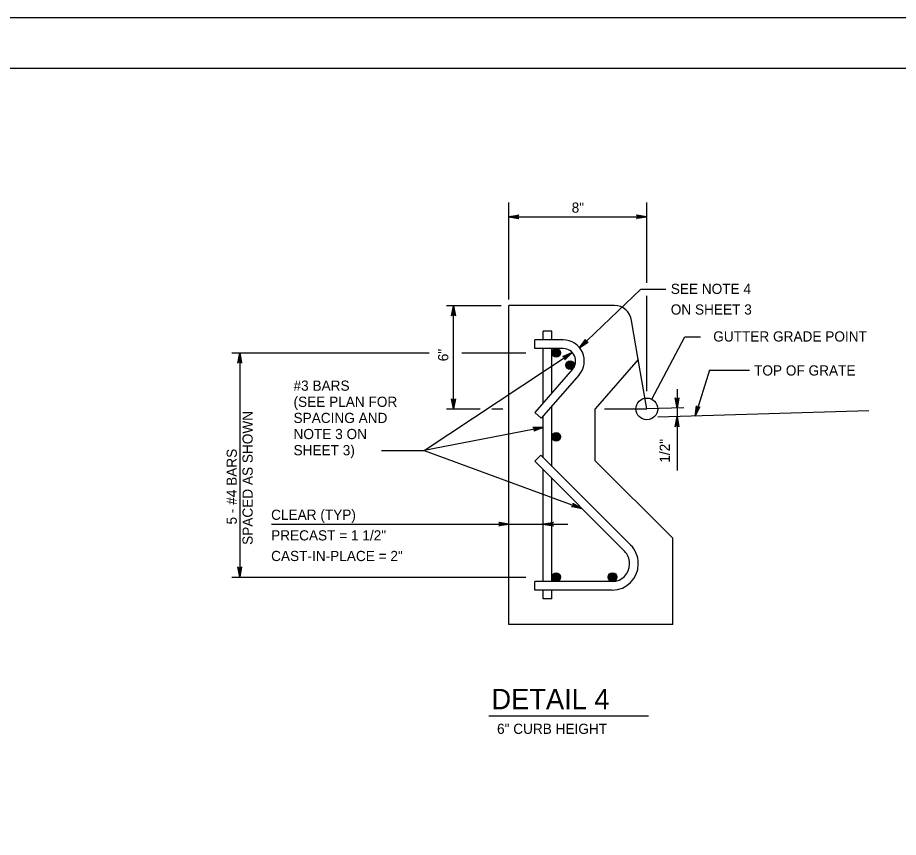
# Model space of a CAD drawing. Extents: x 2087776 to 2104538, y 970919 to 982612.
# Drawn here: x 2099650 to 2100501, y 981820 to 982612 of the extents above; entities that cross this region are included whole.
import ezdxf

# ---------------------------------------------------------------- set-up
doc = ezdxf.new("R2010")
doc.units = 0
doc.layers.add('1', color=7, linetype='Continuous')
doc.layers.add('PLT-BNDY', color=7, linetype='Continuous')

msp = doc.modelspace()

# ---------------------------------------------------------------- linework, layer by layer
at = {"layer": '1'}
for p, q in [((2100124.52, 982339.91), (2100124.52, 982433.43)), ((2100257.86, 982356.02), (2100257.86, 982433.43)), ((2100124.52, 982419.84), (2100257.86, 982419.84)), ((2100257.86, 982251.17), (2100257.86, 982343.37)), ((2100064.27, 982334.1), (2100117.18, 982334.1)), ((2100071.16, 982234.1), (2100071.16, 982334.1)), ((2100226.49, 982334.1), (2100124.52, 982334.1)), ((2100124.52, 982025.76), (2100124.52, 982334.1)), ((2100249.58, 982281.78), (2100243.02, 982319.51)), ((2100166.19, 982309.11), (2100157.85, 982309.11)), ((2100157.85, 982300.77), (2100157.85, 982309.11)), ((2100166.19, 982300.77), (2100166.19, 982309.11)), ((2100177.08, 982300.77), (2100149.51, 982300.77)), ((2100149.51, 982292.43), (2100149.51, 982300.77)), ((2100166.19, 982300.77), (2100157.85, 982300.77)), ((2100262.74, 982243.4), (2100294.45, 982303.73)), ((2100294.45, 982303.73), (2100309.62, 982303.73)), ((2099857.02, 982288.28), (2100047.72, 982288.28)), ((2099864.57, 982288.28), (2099864.57, 982071.6)), ((2100042.77, 982194.05), (2100185.87, 982288.6)), ((2100079.04, 982288.28), (2100140.88, 982288.28)), ((2100177.08, 982292.43), (2100149.51, 982292.43)), ((2100157.85, 982240.23), (2100157.85, 982292.43)), ((2100166.19, 982249.76), (2100166.19, 982292.43)), ((2100249.58, 982281.78), (2100207.86, 982234.1)), ((2100257.86, 982234.1), (2100249.58, 982281.78)), ((2100186.11, 982272.53), (2100149.51, 982230.7)), ((2100318.3, 982271.6), (2100304.56, 982227.19)), ((2100318.3, 982271.6), (2100356.95, 982271.6)), ((2100192.39, 982267.04), (2100155.78, 982225.21)), ((2100287.08, 982253.3), (2100287.08, 982174.77)), ((2100166.19, 982178.64), (2100166.19, 982237.1)), ((2100064.27, 982234.1), (2100096.97, 982234.1)), ((2100108.27, 982234.1), (2100118.89, 982234.1)), ((2100149.51, 982230.7), (2100155.78, 982225.21)), ((2100207.86, 982184.1), (2100207.86, 982234.1)), ((2100217.03, 982234.1), (2100257.86, 982234.1)), ((2100293.72, 982235.16), (2100257.86, 982234.1)), ((2100257.86, 982234.1), (2100257.86, 982234.1)), ((2100472.44, 982232.13), (2100268.4, 982226.13)), ((2100157.85, 982186.98), (2100157.85, 982227.57)), ((2100157.85, 982216.33), (2100042.77, 982194.05)), ((2100001.53, 982194.05), (2100042.77, 982194.05)), ((2100042.77, 982194.05), (2100194.99, 982138.04)), ((2100149.51, 982183.52), (2100155.4, 982189.42)), ((2100242.2, 982102.63), (2100155.4, 982189.42)), ((2100236.3, 982096.74), (2100149.51, 982183.52)), ((2100282.85, 982109.11), (2100207.86, 982184.1)), ((2100157.85, 982067.43), (2100157.85, 982175.18)), ((2100166.19, 982067.43), (2100166.19, 982166.84)), ((2100166.19, 982097.42), (2100166.19, 982166.84)), ((2099895.3, 982122.83), (2100181.46, 982122.83)), ((2100282.85, 982025.76), (2100282.85, 982109.11)), ((2100241.18, 982084.1), (2100241.18, 982084.95)), ((2100249.52, 982084.09), (2100249.52, 982084.95)), ((2099857.02, 982071.6), (2100140.88, 982071.6)), ((2100149.51, 982059.09), (2100149.51, 982067.43)), ((2100224.51, 982067.43), (2100149.51, 982067.43)), ((2100224.52, 982059.09), (2100149.51, 982059.09)), ((2100157.85, 982050.75), (2100157.85, 982059.09)), ((2100166.19, 982050.75), (2100166.19, 982059.09)), ((2100166.19, 982050.75), (2100157.85, 982050.75)), ((2100282.85, 982025.76), (2100124.52, 982025.76)), ((2100105.33, 981937.52), (2100259.53, 981937.52))]:
    msp.add_line(p, q, dxfattribs=at)
for points in [[(2101519.11, 980712.64), (2101519.11, 982563.04), (2098940.37, 982563.04), (2098940.37, 980712.64), (2101519.11, 980712.64), (2101519.11, 980799.12), (2100862.94, 980799.12), (2100862.94, 981011.32), (2101519.11, 981011.32), (2101519.11, 981106.34), (2100862.94, 981106.34), (2100862.94, 980712.64), (2101121.48, 980712.64), (2101121.48, 980799.12), (2101121.48, 980712.64), (2101374.1, 980712.64), (2101374.1, 980799.12), (2101374.1, 980758.72), (2101519.11, 980758.72)], [(2100124.52, 982419.84), (2100134.3, 982421.67), (2100133.93, 982421.41), (2100133.55, 982421.15), (2100133.35, 982420.82), (2100133.16, 982420.49), (2100133.1, 982420.16), (2100133.05, 982419.84), (2100133.1, 982419.51), (2100133.16, 982419.18), (2100133.35, 982418.85), (2100133.55, 982418.52), (2100133.93, 982418.26), (2100134.3, 982418), (2100124.52, 982419.84), (2100133.93, 982418.26), (2100133.55, 982418.52), (2100124.52, 982419.84), (2100133.35, 982418.85), (2100133.16, 982419.18), (2100124.52, 982419.84), (2100133.1, 982419.51), (2100133.05, 982419.84), (2100124.52, 982419.84), (2100133.1, 982420.16), (2100133.16, 982420.49), (2100124.52, 982419.84), (2100133.35, 982420.82), (2100133.55, 982421.15), (2100124.52, 982419.84), (2100133.93, 982421.41)], [(2100257.5, 982419.84), (2100247.72, 982418), (2100248.09, 982418.26), (2100248.47, 982418.52), (2100248.67, 982418.85), (2100248.86, 982419.18), (2100248.92, 982419.51), (2100248.97, 982419.84), (2100248.92, 982420.16), (2100248.86, 982420.49), (2100248.67, 982420.82), (2100248.47, 982421.15), (2100248.09, 982421.41), (2100247.72, 982421.67), (2100257.5, 982419.84), (2100248.09, 982421.41), (2100248.47, 982421.15), (2100257.5, 982419.84), (2100248.67, 982420.82), (2100248.86, 982420.49), (2100257.5, 982419.84), (2100248.92, 982420.16), (2100248.97, 982419.84), (2100257.5, 982419.84), (2100248.92, 982419.51), (2100248.86, 982419.18), (2100257.5, 982419.84), (2100248.67, 982418.85), (2100248.47, 982418.52), (2100257.5, 982419.84), (2100248.09, 982418.26)], [(2100192.89, 982293.24), (2100252.18, 982349.93), (2100276.27, 982349.93)], [(2100071.16, 982333.79), (2100072.99, 982324), (2100072.73, 982324.38), (2100072.47, 982324.76), (2100072.14, 982324.95), (2100071.81, 982325.15), (2100071.48, 982325.2), (2100071.16, 982325.26), (2100070.83, 982325.2), (2100070.5, 982325.15), (2100070.17, 982324.95), (2100069.84, 982324.76), (2100069.58, 982324.38), (2100069.32, 982324), (2100071.16, 982333.79), (2100069.58, 982324.38), (2100069.84, 982324.76), (2100071.16, 982333.79), (2100070.17, 982324.95), (2100070.5, 982325.15), (2100071.16, 982333.79), (2100070.83, 982325.2), (2100071.16, 982325.26), (2100071.16, 982333.79), (2100071.48, 982325.2), (2100071.81, 982325.15), (2100071.16, 982333.79), (2100072.14, 982324.95), (2100072.47, 982324.76), (2100071.16, 982333.79), (2100072.73, 982324.38)], [(2100192.89, 982293.24), (2100198.65, 982301.26), (2100198.56, 982300.81), (2100198.47, 982300.36), (2100198.56, 982300), (2100198.64, 982299.63), (2100198.83, 982299.35), (2100199.01, 982299.08), (2100199.28, 982298.88), (2100199.54, 982298.69), (2100199.9, 982298.58), (2100200.27, 982298.48), (2100200.72, 982298.55), (2100201.17, 982298.62), (2100192.89, 982293.24), (2100200.72, 982298.55), (2100200.27, 982298.48), (2100192.89, 982293.24), (2100199.9, 982298.58), (2100199.54, 982298.69), (2100192.89, 982293.24), (2100199.28, 982298.88), (2100199.01, 982299.08), (2100192.89, 982293.24), (2100198.83, 982299.35), (2100198.64, 982299.63), (2100192.89, 982293.24), (2100198.56, 982300), (2100198.47, 982300.36), (2100192.89, 982293.24), (2100198.56, 982300.81)], [(2099864.57, 982288.28), (2099866.41, 982278.49), (2099866.15, 982278.87), (2099865.89, 982279.24), (2099865.56, 982279.44), (2099865.23, 982279.63), (2099864.9, 982279.69), (2099864.57, 982279.74), (2099864.24, 982279.69), (2099863.92, 982279.63), (2099863.59, 982279.44), (2099863.26, 982279.24), (2099863, 982278.87), (2099862.74, 982278.49), (2099864.57, 982288.28), (2099863, 982278.87), (2099863.26, 982279.24), (2099864.57, 982288.28), (2099863.59, 982279.44), (2099863.92, 982279.63), (2099864.57, 982288.28), (2099864.24, 982279.69), (2099864.57, 982279.74), (2099864.57, 982288.28), (2099864.9, 982279.69), (2099865.23, 982279.63), (2099864.57, 982288.28), (2099865.56, 982279.44), (2099865.89, 982279.24), (2099864.57, 982288.28), (2099866.15, 982278.87)], [(2100185.87, 982288.6), (2100178.74, 982281.65), (2100178.91, 982282.08), (2100179.08, 982282.51), (2100179.06, 982282.89), (2100179.04, 982283.27), (2100178.91, 982283.57), (2100178.77, 982283.88), (2100178.54, 982284.12), (2100178.31, 982284.36), (2100177.97, 982284.53), (2100177.63, 982284.69), (2100177.17, 982284.7), (2100176.71, 982284.71), (2100185.87, 982288.6), (2100177.17, 982284.7), (2100177.63, 982284.69), (2100185.87, 982288.6), (2100177.97, 982284.53), (2100178.31, 982284.36), (2100185.87, 982288.6), (2100178.54, 982284.12), (2100178.77, 982283.88), (2100185.87, 982288.6), (2100178.91, 982283.57), (2100179.04, 982283.27), (2100185.87, 982288.6), (2100179.06, 982282.89), (2100179.08, 982282.51), (2100185.87, 982288.6), (2100178.91, 982282.08)], [(2100071.16, 982234.1), (2100069.32, 982243.89), (2100069.58, 982243.51), (2100069.84, 982243.14), (2100070.17, 982242.94), (2100070.5, 982242.75), (2100070.83, 982242.69), (2100071.16, 982242.63), (2100071.48, 982242.69), (2100071.81, 982242.75), (2100072.14, 982242.94), (2100072.47, 982243.14), (2100072.73, 982243.51), (2100072.99, 982243.89), (2100071.16, 982234.1), (2100072.73, 982243.51), (2100072.47, 982243.14), (2100071.16, 982234.1), (2100072.14, 982242.94), (2100071.81, 982242.75), (2100071.16, 982234.1), (2100071.48, 982242.69), (2100071.16, 982242.63), (2100071.16, 982234.1), (2100070.83, 982242.69), (2100070.5, 982242.75), (2100071.16, 982234.1), (2100070.17, 982242.94), (2100069.84, 982243.14), (2100071.16, 982234.1), (2100069.58, 982243.51)], [(2100287.08, 982234.96), (2100285.25, 982244.75), (2100285.51, 982244.37), (2100285.77, 982243.99), (2100286.1, 982243.8), (2100286.43, 982243.61), (2100286.75, 982243.55), (2100287.08, 982243.49), (2100287.41, 982243.55), (2100287.74, 982243.61), (2100288.07, 982243.8), (2100288.39, 982243.99), (2100288.65, 982244.37), (2100288.92, 982244.75), (2100287.08, 982234.96), (2100288.65, 982244.37), (2100288.39, 982243.99), (2100287.08, 982234.96), (2100288.07, 982243.8), (2100287.74, 982243.61), (2100287.08, 982234.96), (2100287.41, 982243.55), (2100287.08, 982243.49), (2100287.08, 982234.96), (2100286.75, 982243.55), (2100286.43, 982243.61), (2100287.08, 982234.96), (2100286.1, 982243.8), (2100285.77, 982243.99), (2100287.08, 982234.96), (2100285.51, 982244.37)], [(2100304.56, 982227.19), (2100305.7, 982237.09), (2100305.84, 982236.65), (2100305.98, 982236.21), (2100306.24, 982235.93), (2100306.49, 982235.65), (2100306.79, 982235.49), (2100307.09, 982235.34), (2100307.42, 982235.3), (2100307.75, 982235.26), (2100308.12, 982235.35), (2100308.49, 982235.43), (2100308.85, 982235.72), (2100309.21, 982236), (2100304.56, 982227.19), (2100308.85, 982235.72), (2100308.49, 982235.43), (2100304.56, 982227.19), (2100308.12, 982235.35), (2100307.75, 982235.26), (2100304.56, 982227.19), (2100307.42, 982235.3), (2100307.09, 982235.34), (2100304.56, 982227.19), (2100306.79, 982235.49), (2100306.49, 982235.65), (2100304.56, 982227.19), (2100306.24, 982235.93), (2100305.98, 982236.21), (2100304.56, 982227.19), (2100305.84, 982236.65)], [(2100287.08, 982226.68), (2100288.92, 982216.9), (2100288.65, 982217.27), (2100288.39, 982217.65), (2100288.07, 982217.84), (2100287.74, 982218.04), (2100287.41, 982218.09), (2100287.08, 982218.15), (2100286.75, 982218.09), (2100286.43, 982218.04), (2100286.1, 982217.84), (2100285.77, 982217.65), (2100285.51, 982217.27), (2100285.25, 982216.9), (2100287.08, 982226.68), (2100285.51, 982217.27), (2100285.77, 982217.65), (2100287.08, 982226.68), (2100286.1, 982217.84), (2100286.43, 982218.04), (2100287.08, 982226.68), (2100286.75, 982218.09), (2100287.08, 982218.15), (2100287.08, 982226.68), (2100287.41, 982218.09), (2100287.74, 982218.04), (2100287.08, 982226.68), (2100288.07, 982217.84), (2100288.39, 982217.65), (2100287.08, 982226.68), (2100288.65, 982217.27)], [(2100157.85, 982216.33), (2100148.59, 982212.67), (2100148.91, 982213), (2100149.23, 982213.33), (2100149.36, 982213.69), (2100149.49, 982214.04), (2100149.48, 982214.38), (2100149.47, 982214.71), (2100149.36, 982215.02), (2100149.24, 982215.33), (2100148.98, 982215.62), (2100148.73, 982215.9), (2100148.31, 982216.09), (2100147.89, 982216.27), (2100157.85, 982216.33), (2100148.31, 982216.09), (2100148.73, 982215.9), (2100157.85, 982216.33), (2100148.98, 982215.62), (2100149.24, 982215.33), (2100157.85, 982216.33), (2100149.36, 982215.02), (2100149.47, 982214.71), (2100157.85, 982216.33), (2100149.48, 982214.38), (2100149.49, 982214.04), (2100157.85, 982216.33), (2100149.36, 982213.69), (2100149.23, 982213.33), (2100157.85, 982216.33), (2100148.91, 982213)], [(2100194.99, 982138.04), (2100185.17, 982139.7), (2100185.61, 982139.82), (2100186.06, 982139.93), (2100186.35, 982140.17), (2100186.65, 982140.41), (2100186.81, 982140.7), (2100186.98, 982140.99), (2100187.04, 982141.32), (2100187.1, 982141.64), (2100187.03, 982142.02), (2100186.96, 982142.39), (2100186.7, 982142.77), (2100186.44, 982143.15), (2100194.99, 982138.04), (2100186.7, 982142.77), (2100186.96, 982142.39), (2100194.99, 982138.04), (2100187.03, 982142.02), (2100187.1, 982141.64), (2100194.99, 982138.04), (2100187.04, 982141.32), (2100186.98, 982140.99), (2100194.99, 982138.04), (2100186.81, 982140.7), (2100186.65, 982140.41), (2100194.99, 982138.04), (2100186.35, 982140.17), (2100186.06, 982139.93), (2100194.99, 982138.04), (2100185.61, 982139.82)], [(2100124.52, 982122.83), (2100114.73, 982121), (2100115.11, 982121.26), (2100115.49, 982121.52), (2100115.68, 982121.85), (2100115.87, 982122.18), (2100115.93, 982122.5), (2100115.99, 982122.83), (2100115.93, 982123.16), (2100115.87, 982123.49), (2100115.68, 982123.82), (2100115.49, 982124.14), (2100115.11, 982124.41), (2100114.73, 982124.67), (2100124.52, 982122.83), (2100115.11, 982124.41), (2100115.49, 982124.14), (2100124.52, 982122.83), (2100115.68, 982123.82), (2100115.87, 982123.49), (2100124.52, 982122.83), (2100115.93, 982123.16), (2100115.99, 982122.83), (2100124.52, 982122.83), (2100115.93, 982122.5), (2100115.87, 982122.18), (2100124.52, 982122.83), (2100115.68, 982121.85), (2100115.49, 982121.52), (2100124.52, 982122.83), (2100115.11, 982121.26)], [(2100157.85, 982122.83), (2100167.63, 982124.67), (2100167.26, 982124.41), (2100166.88, 982124.14), (2100166.68, 982123.82), (2100166.49, 982123.49), (2100166.43, 982123.16), (2100166.38, 982122.83), (2100166.43, 982122.5), (2100166.49, 982122.18), (2100166.68, 982121.85), (2100166.88, 982121.52), (2100167.26, 982121.26), (2100167.63, 982121), (2100157.85, 982122.83), (2100167.26, 982121.26), (2100166.88, 982121.52), (2100157.85, 982122.83), (2100166.68, 982121.85), (2100166.49, 982122.18), (2100157.85, 982122.83), (2100166.43, 982122.5), (2100166.38, 982122.83), (2100157.85, 982122.83), (2100166.43, 982123.16), (2100166.49, 982123.49), (2100157.85, 982122.83), (2100166.68, 982123.82), (2100166.88, 982124.14), (2100157.85, 982122.83), (2100167.26, 982124.41)], [(2099864.57, 982071.6), (2099862.74, 982081.38), (2099863, 982081), (2099863.26, 982080.63), (2099863.59, 982080.43), (2099863.92, 982080.24), (2099864.24, 982080.18), (2099864.57, 982080.13), (2099864.9, 982080.18), (2099865.23, 982080.24), (2099865.56, 982080.43), (2099865.89, 982080.63), (2099866.15, 982081), (2099866.41, 982081.38), (2099864.57, 982071.6), (2099866.15, 982081), (2099865.89, 982080.63), (2099864.57, 982071.6), (2099865.56, 982080.43), (2099865.23, 982080.24), (2099864.57, 982071.6), (2099864.9, 982080.18), (2099864.57, 982080.13), (2099864.57, 982071.6), (2099864.24, 982080.18), (2099863.92, 982080.24), (2099864.57, 982071.6), (2099863.59, 982080.43), (2099863.26, 982080.63), (2099864.57, 982071.6), (2099863, 982081)]]:
    msp.add_lwpolyline(points, dxfattribs=at)
for centre, radius in [((2100170.4, 982288.28), 4.17), ((2100170.4, 982288.28), 4.17), ((2100170.4, 982288.28), 3.87), ((2100170.4, 982288.28), 3.87), ((2100170.4, 982288.28), 3.58), ((2100170.4, 982288.28), 3.58), ((2100170.4, 982288.28), 3.28), ((2100170.4, 982288.28), 3.28), ((2100170.4, 982288.28), 2.98), ((2100170.4, 982288.28), 2.98), ((2100170.4, 982288.28), 2.69), ((2100170.4, 982288.28), 2.69), ((2100170.4, 982288.28), 2.39), ((2100170.4, 982288.28), 2.39), ((2100170.4, 982288.28), 2.1), ((2100170.4, 982288.28), 2.1), ((2100170.4, 982288.28), 1.8), ((2100170.4, 982288.28), 1.8), ((2100170.4, 982288.28), 1.5), ((2100170.4, 982288.28), 1.5), ((2100170.4, 982288.28), 1.21), ((2100170.4, 982288.28), 1.21), ((2100170.4, 982288.28), 0.912), ((2100170.4, 982288.28), 0.912), ((2100170.4, 982288.28), 0.616), ((2100170.4, 982288.28), 0.616), ((2100170.4, 982288.28), 0.32), ((2100170.4, 982288.28), 0.32), ((2100183.71, 982276.34), 4.17), ((2100183.71, 982276.34), 3.87), ((2100183.71, 982276.34), 3.58), ((2100183.71, 982276.34), 3.28), ((2100183.71, 982276.34), 2.98), ((2100183.71, 982276.34), 2.69), ((2100183.71, 982276.34), 2.39), ((2100183.71, 982276.34), 2.1), ((2100183.71, 982276.34), 1.8), ((2100183.71, 982276.34), 1.5), ((2100183.71, 982276.34), 1.21), ((2100183.71, 982276.34), 0.912), ((2100183.71, 982276.34), 0.616), ((2100183.71, 982276.34), 0.32), ((2100257.86, 982234.1), 10.5), ((2100170.4, 982207.06), 4.17), ((2100170.4, 982207.06), 3.87), ((2100170.4, 982207.06), 3.58), ((2100170.4, 982207.06), 3.28), ((2100170.4, 982207.06), 2.98), ((2100170.4, 982207.06), 2.69), ((2100170.4, 982207.06), 2.39), ((2100170.4, 982207.06), 2.1), ((2100170.4, 982207.06), 1.8), ((2100170.4, 982207.06), 1.5), ((2100170.4, 982207.06), 1.21), ((2100170.4, 982207.06), 0.912), ((2100170.4, 982207.06), 0.616), ((2100170.4, 982207.06), 0.32), ((2100170.36, 982071.6), 4.17), ((2100170.36, 982071.6), 3.87), ((2100170.36, 982071.6), 3.58), ((2100224.67, 982071.66), 4.17), ((2100224.67, 982071.66), 3.87), ((2100224.67, 982071.66), 3.58), ((2100170.36, 982071.6), 3.28), ((2100170.36, 982071.6), 2.98), ((2100170.36, 982071.6), 2.69), ((2100170.36, 982071.6), 2.39), ((2100170.36, 982071.6), 2.1), ((2100170.36, 982071.6), 1.8), ((2100170.36, 982071.6), 1.5), ((2100170.36, 982071.6), 1.21), ((2100170.36, 982071.6), 0.912), ((2100170.36, 982071.6), 0.616), ((2100170.36, 982071.6), 0.32), ((2100224.67, 982071.66), 3.28), ((2100224.67, 982071.66), 2.98), ((2100224.67, 982071.66), 2.69), ((2100224.67, 982071.66), 2.39), ((2100224.67, 982071.66), 2.1), ((2100224.67, 982071.66), 1.8), ((2100224.67, 982071.66), 1.5), ((2100224.67, 982071.66), 1.21), ((2100224.67, 982071.66), 0.912), ((2100224.67, 982071.66), 0.616), ((2100224.67, 982071.66), 0.32)]:
    msp.add_circle(centre, radius, dxfattribs=at)
for centre, radius, start, end in [((2100226.49, 982317.44), 16.66, 7.12184, 90), ((2100177.08, 982280.43), 20.34, 318.81225, 90), ((2100177.08, 982280.43), 12, 318.81225, 90), ((2100224.52, 982084.95), 25, 0, 45), ((2100224.51, 982084.95), 16.67, 0, 45), ((2100224.51, 982084.1), 16.67, 270, 0), ((2100224.52, 982084.09), 25, 270, 0)]:
    msp.add_arc(centre, radius, start, end, dxfattribs=at)
at = {"layer": 'PLT-BNDY'}
msp.add_lwpolyline([(2098812.42, 982612.25), (2101571.61, 982612.25), (2101571.61, 980663.43), (2098812.42, 980663.43)], close=True, dxfattribs=at)

# ---------------------------------------------------------------- texts
at = {"layer": '1'}
for s, height, p in [('8"', 9.843, (2100185.25, 982423.72)), ('SEE NOTE 4', 9.843, (2100280.99, 982345.22)), ('ON SHEET 3', 9.843, (2100280.99, 982325.3)), ('GUTTER GRADE POINT', 9.8425, (2100322.01, 982299.23)), ('TOP OF GRATE', 9.8425, (2100361.44, 982266.39)), ('#3 BARS', 9.843, (2099916.56, 982251.69)), ('(SEE PLAN FOR', 9.8425, (2099916.56, 982236.1)), ('SPACING AND', 9.8425, (2099916.56, 982220.52)), ('NOTE 3 ON', 9.843, (2099916.56, 982204.94)), ('SHEET 3)', 9.843, (2099916.56, 982189.35)), ('CLEAR (TYP)', 9.8425, (2099894.9, 982126.94)), ('PRECAST = 1 1/2"', 9.8425, (2099894.9, 982107.02)), ('CAST-IN-PLACE = 2"', 9.8425, (2099894.9, 982087.1)), ('DETAIL 4', 19.685, (2100107.76, 981943.92)), ('6" CURB HEIGHT', 9.8425, (2100113.16, 981920.1))]:
    msp.add_text(s, height=height, dxfattribs=at).set_placement(p)
for s, height, p in [('6"', 9.843, (2100066.08, 982280.18)), ('SPACED AS SHOWN', 9.8425, (2099877.11, 982102.74)), ('1/2"', 9.843, (2100280.11, 982182.13)), ('5 - #4 BARS', 9.8425, (2099861.76, 982122.46))]:
    msp.add_text(s, height=height, rotation=90, dxfattribs=at).set_placement(p)

doc.saveas('drawing.dxf')
